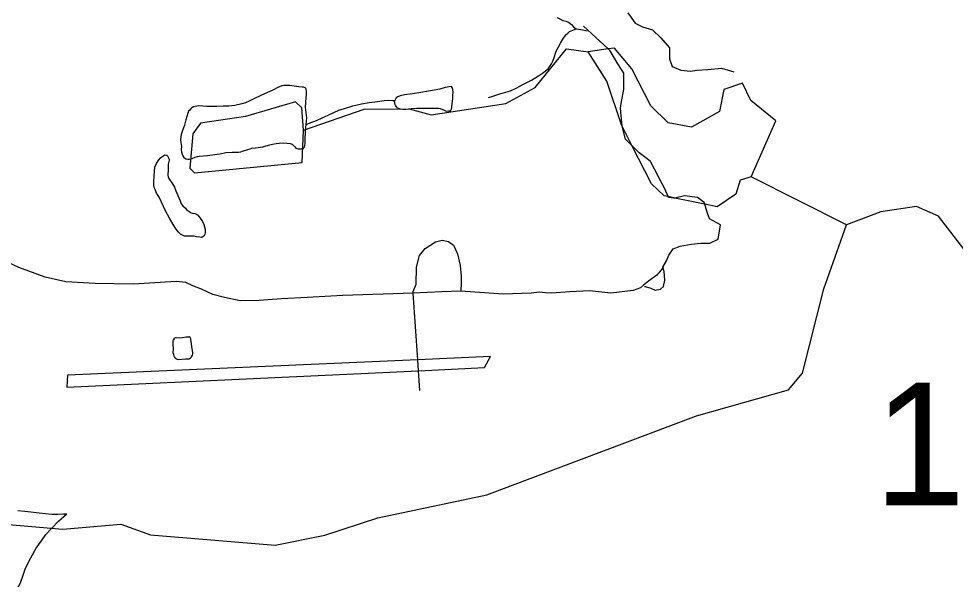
# Model space of a CAD drawing. Extents: x 2001466 to 31450019, y -30647475 to 847247.
# Drawn here: x 2186797 to 2191802, y 748208 to 751202 of the extents above; entities that cross this region are included whole.
import ezdxf

# ---------------------------------------------------------------- set-up
doc = ezdxf.new("R2010")
doc.units = 0
for name, color, linetype in [('Exist Aviation Commercial or Municipal Perimeter Paved', 7, 'Continuous'), ('Exist Hydrographic Creek Single Shore', 7, 'Continuous'), ('Exist Hydrographic Misc Water Feature', 7, 'Continuous'), ('Exist Road Non-System Type 51', 7, 'Continuous'), ('Exist Road Secondary Structure Standard Bridge Number Label', 7, 'Continuous')]:
    doc.layers.add(name, color=color, linetype=linetype)

msp = doc.modelspace()

# ---------------------------------------------------------------- linework, layer by layer
at = {"layer": 'Exist Aviation Commercial or Municipal Perimeter Paved'}
for points in [[(2188934.2, 749321.7), (2189287.1, 749338.3), (2189319.1, 749397.8), (2188930.1, 749380.5)], [(2188930.1, 749380.5), (2187058.2, 749297.1), (2187053.6, 749233), (2188934.2, 749321.7)]]:
    msp.add_lwpolyline(points, dxfattribs=at)
at = {"layer": 'Exist Hydrographic Creek Single Shore'}
for points in [[(2193585.9, 748993.3), (2193477.8, 749034.8), (2193401.9, 749108.5), (2193201.8, 749142.2), (2193067.9, 749272.8), (2192625.8, 749304.9), (2192441.9, 749387.4), (2192308, 749518.1), (2192206.9, 749716.9), (2192105.8, 749817.4), (2191896.9, 749907), (2191711.9, 750147), (2191595.8, 750198.5), (2191403.9, 750169.7), (2191221, 750101.3)], [(2185401.6, 748622.4), (2185541.9, 748521.8), (2185800, 748565.7), (2186076, 748501), (2186576, 748513.7), (2187033.8, 748474.8), (2187342, 748501.3), (2187501, 748445.5), (2188167, 748389.3), (2188433.9, 748442.8), (2188715.9, 748535.5), (2189298.9, 748658), (2190419.9, 749081.1), (2190911, 749218.6), (2190985, 749309), (2191099, 749759.4), (2191221, 750101.3)]]:
    msp.add_lwpolyline(points, dxfattribs=at)
at = {"layer": 'Exist Hydrographic Misc Water Feature'}
for p, q in [((2189946.7, 751040.2), (2189840, 751025.1)), ((2190073.7, 750524.7), (2190021.6, 750627.2)), ((2191221, 750101.3), (2190710.8, 750357.8)), ((2190302.8, 750244.1), (2190267, 750251.5)), ((2190463.6, 750210.9), (2190302.8, 750244.1))]:
    msp.add_line(p, q, dxfattribs=at)
for points in [[(2189674.7, 751208.7), (2189688.2, 751201), (2189704.9, 751192.8), (2189720.9, 751189.2), (2189734.6, 751183), (2189750.6, 751171.3), (2189762.5, 751159.4), (2189777, 751147.4)], [(2189307.7, 750780.3), (2189331.5, 750788.4), (2189357.5, 750796.6), (2189373.5, 750802.8), (2189399.5, 750809), (2189425.2, 750817.3), (2189455.1, 750831.4), (2189495.1, 750851.7), (2189536.9, 750873.8), (2189574.6, 750896.1), (2189596.6, 750910.2), (2189626.5, 750934.5), (2189644, 750960.6), (2189649.9, 750970.7), (2189656.1, 750988.9), (2189669.4, 751029), (2189679.6, 751049), (2189691.7, 751071.1), (2189705.3, 751093), (2189721.3, 751115.3), (2189730.9, 751125.2), (2189740.7, 751133.4), (2189759, 751141.2), (2189777, 751147.4)], [(2189777, 751147.4), (2189801.2, 751143.8), (2189835.1, 751137.8)], [(2188318.9, 750606.9), (2188642.9, 750718.4), (2188884, 750720), (2189000.9, 750688), (2189401, 750748.8), (2189557.8, 750834.1), (2189723.9, 751040.6), (2189840, 751025.1)], [(2190541.9, 750705.7), (2190393, 750623.4), (2190267.9, 750645.6), (2190175.9, 750736.2), (2190073.9, 750935), (2189981.9, 751045.1), (2189946.7, 751040.2)], [(2190021.6, 750627.2), (2190018, 750634.4), (2189940.9, 750868.8), (2189840, 751025.1)], [(2188332.6, 750637.5), (2188336.7, 750671.8), (2188330.2, 750729.6), (2188333.9, 750781.7), (2188335.7, 750793.6), (2188335.7, 750805.8), (2188335.7, 750811.5), (2188335.5, 750815.6), (2188333.5, 750825.6), (2188331.6, 750829.6), (2188327.5, 750833.4), (2188319.3, 750835.5), (2188311.7, 750835.4), (2188293.3, 750837.4), (2188269.3, 750841), (2188243.7, 750844.9), (2188223.1, 750844.7), (2188213.3, 750844.6), (2188203.3, 750842.9), (2188181.5, 750834.4), (2188155.9, 750820.4), (2188127.4, 750808.1), (2188091.9, 750791.9), (2188054.2, 750773.8), (2188032.5, 750763.6), (2188009.9, 750753.2), (2187990.2, 750747.3), (2187952.3, 750739.2), (2187920.5, 750734.7), (2187890.4, 750734.4), (2187856.3, 750732.2), (2187824.5, 750732.2), (2187800.5, 750733.8), (2187780.6, 750733.9), (2187758.3, 750735.7), (2187740.7, 750733.5), (2187730.4, 750731.4), (2187722.2, 750725.3), (2187714.4, 750719.2), (2187710.9, 750713.2), (2187704.8, 750707.3), (2187700.7, 750697.4), (2187691, 750661), (2187683, 750633), (2187673.2, 750604.9), (2187665.4, 750583), (2187663.8, 750571.1), (2187661.5, 750555.2), (2187664, 750541), (2187666.2, 750519.2), (2187666, 750503), (2187666.4, 750489.1)], [(2189115.7, 750758.9), (2189117.6, 750776.9), (2189117.2, 750793.2), (2189119.4, 750809.1), (2189117.6, 750823.2), (2189113.3, 750835.2), (2189109.2, 750839), (2189097.3, 750838.8), (2189077, 750835), (2189047.5, 750826.4), (2188997.4, 750816.1), (2188935.3, 750805.7), (2188889.6, 750799.6), (2188858, 750795.1), (2188835.6, 750789.1), (2188824, 750784.8), (2188813.5, 750779), (2188807.8, 750764.9)], [(2190710.8, 750357.8), (2190842.9, 750656.9), (2190709, 750764.5), (2190665.9, 750857.3), (2190565.9, 750823.2), (2190541.9, 750705.7)], [(2188318.9, 750606.9), (2188309.9, 750725.2), (2188275.8, 750758.7), (2188009.9, 750678.9), (2187769, 750644.4), (2187726.9, 750586.2), (2187712, 750402.9), (2187737, 750379.3), (2188311.9, 750433.2), (2188318.9, 750606.9)], [(2188332.6, 750637.5), (2188355, 750645.9), (2188388.4, 750657.9), (2188418.8, 750672.4), (2188450.6, 750686.2), (2188484.2, 750702.6), (2188508, 750712.9), (2188538.1, 750722.9), (2188582.2, 750737.3), (2188629.8, 750747.6), (2188670, 750754.1), (2188714, 750760.4), (2188749.9, 750764.3), (2188775.8, 750766.9), (2188795.9, 750764.7), (2188807.8, 750764.9)], [(2188807.8, 750764.9), (2188803.9, 750759), (2188805.9, 750753), (2188808, 750742.9), (2188810, 750737), (2188814.1, 750731.1), (2188818, 750726.8), (2188826.4, 750723.2), (2188836.3, 750721.3), (2188850.4, 750719.1), (2188866, 750719.2), (2188894.1, 750721.5), (2188922.2, 750723.7), (2188958.3, 750723.9), (2188993.9, 750724.2), (2189028, 750724.3), (2189039.9, 750724.5), (2189049.9, 750722.6), (2189070.2, 750712.6), (2189081.9, 750708.9), (2189094.2, 750709.1), (2189100.2, 750709), (2189104.5, 750710.7), (2189105.9, 750715), (2189110, 750718.8), (2189111.8, 750727.1), (2189114.1, 750751.1), (2189115.7, 750758.9)], [(2188298, 750507.3), (2188311.5, 750507.6), (2188317.9, 750509.5), (2188321.8, 750513.4), (2188323.8, 750517.6), (2188325.5, 750525.4), (2188327.7, 750535.6), (2188327.5, 750565.7), (2188331, 750621.6), (2188332.6, 750637.5)], [(2187666.4, 750489.1), (2187670.1, 750479.2), (2187674, 750469.3), (2187680.4, 750461), (2187684.5, 750457.2), (2187690.6, 750453.5), (2187700.5, 750451.6), (2187706.4, 750451.5), (2187710.5, 750451.2), (2187724.5, 750455.6), (2187740.5, 750461.7), (2187752.1, 750465.7), (2187762.2, 750467.8), (2187806.3, 750472.1), (2187858.4, 750478.4), (2187873.9, 750480.5), (2187904.3, 750486.8), (2187937.9, 750489.1), (2187972, 750489.2), (2187983.9, 750491.5), (2187993.7, 750495.2), (2188021.8, 750503.5), (2188034.1, 750507.4), (2188043.7, 750509.6), (2188062, 750511.7), (2188075.9, 750514.1), (2188101.8, 750518.3), (2188119.8, 750522), (2188139.5, 750528.4), (2188153.8, 750532.3), (2188173.7, 750534.6), (2188189.7, 750536.6), (2188211.9, 750539), (2188229.7, 750537.1), (2188247.8, 750535.2), (2188257.6, 750531.2), (2188263.8, 750527.1), (2188267.9, 750523.2), (2188272, 750517.3), (2188277.7, 750511.1), (2188283.8, 750509.4), (2188289.8, 750507.3), (2188298, 750507.3)], [(2190267, 750251.5), (2190246, 750255.8), (2190177.9, 750319.5), (2190073.7, 750524.7)], [(2187723.2, 750039.6), (2187697.2, 750039.5), (2187683, 750041.2), (2187669.3, 750047.4), (2187660.9, 750051), (2187651.3, 750061), (2187639, 750077.1), (2187623, 750103), (2187602.7, 750137), (2187582.4, 750176.5), (2187559.8, 750222.5), (2187548.1, 750248.2), (2187533.8, 750270.2), (2187525.8, 750290.1), (2187521.5, 750300.1), (2187519.6, 750312.1), (2187519.2, 750328), (2187521.1, 750364.3), (2187522.9, 750386.3), (2187524.9, 750408.3), (2187532.9, 750428.2), (2187546.5, 750448.4), (2187554.5, 750458.2), (2187562.3, 750464.3), (2187572.3, 750470.5), (2187576, 750472.4), (2187580.1, 750474.6), (2187584, 750472.4), (2187587.9, 750472.6), (2187592.4, 750468.7), (2187598.4, 750458.4), (2187600.4, 750452.5), (2187600.6, 750446.7), (2187596.5, 750424.6), (2187596.5, 750396.7), (2187594.9, 750366.5), (2187595.5, 750356.7), (2187599.2, 750348.8), (2187619.3, 750319), (2187629.3, 750302.8), (2187637.5, 750283), (2187653.7, 750245.2), (2187660.1, 750229.3), (2187665.8, 750213), (2187674.4, 750203.1), (2187688.2, 750189.3), (2187696.4, 750179.6), (2187706.4, 750173.6), (2187714.4, 750167.5), (2187724.3, 750163.6), (2187738.4, 750161.8), (2187746.4, 750157.8), (2187752.4, 750153.7), (2187762.4, 750142), (2187778.8, 750118), (2187786.8, 750102.2), (2187790.7, 750090.3), (2187793, 750078.2), (2187793, 750068), (2187793, 750059.9), (2187791.3, 750050), (2187787.4, 750042.1), (2187783.3, 750037.8), (2187774.9, 750033.8), (2187765.3, 750034.1), (2187747.2, 750037.6), (2187735.1, 750039.8), (2187723.2, 750039.6)], [(2190710.8, 750357.8), (2190653, 750339.3), (2190628.8, 750264.3), (2190529, 750197.5), (2190463.6, 750210.9)], [(2187673, 749497.6), (2187656.8, 749495.5), (2187638.8, 749497), (2187635.1, 749497.2), (2187626.7, 749493.2), (2187625.4, 749487.3), (2187621.3, 749483.1), (2187621.1, 749477), (2187621.3, 749463.2), (2187621.7, 749437.2), (2187621.5, 749418.9), (2187623.8, 749409.2), (2187625.6, 749399.2), (2187629.5, 749395.4), (2187631.8, 749391), (2187635.7, 749389.2), (2187639.8, 749385.3), (2187645.7, 749383.2), (2187653.5, 749381.2), (2187669.7, 749383.2), (2187688, 749385.8), (2187707.4, 749385.7), (2187715.6, 749389.7), (2187721.4, 749395.7), (2187725.7, 749404), (2187727.5, 749411.8), (2187727.7, 749417.9), (2187723, 749451.8), (2187718.9, 749477.6), (2187716.9, 749485.7), (2187717.1, 749491.7), (2187715, 749495.7), (2187712.8, 749499.7), (2187708.9, 749501.9), (2187705, 749501.6), (2187692.7, 749501.5), (2187673, 749497.6)], [(2186705.1, 748029.3), (2186711.5, 748049.5), (2186721.1, 748071.2), (2186740.8, 748095.4), (2186764.6, 748123.8), (2186796.2, 748167.7), (2186808.3, 748193.9), (2186820, 748224.1), (2186833.9, 748266.3), (2186861.4, 748322.1), (2186890.9, 748374.4), (2186918.6, 748412.5), (2186942.6, 748446.6), (2186972.1, 748479), (2187009.9, 748517.1), (2187053.5, 748557.5)], [(2186791.9, 748575.6), (2186829.6, 748572), (2186861.6, 748568.3), (2186905.7, 748562.5), (2186939.9, 748558.5), (2186973.8, 748555), (2186993.7, 748555.2), (2187005.6, 748555.1), (2187035.7, 748557.4), (2187043.9, 748557.4), (2187053.5, 748557.5)]]:
    msp.add_lwpolyline(points, dxfattribs=at)
at = {"layer": 'Exist Road Non-System Type 51'}
for p, q in [((2189946.7, 751040.2), (2189815.7, 751162.8)), ((2188930.1, 749380.5), (2188905.5, 749736.7)), ((2188934.2, 749321.7), (2188930.1, 749380.5)), ((2188941.5, 749215.9), (2188934.2, 749321.7))]:
    msp.add_line(p, q, dxfattribs=at)
for points in [[(2190051.5, 751234.2), (2190091.1, 751178.1), (2190130.6, 751158.3), (2190183.3, 751141.8), (2190229.5, 751099), (2190275.6, 751046.2), (2190275.6, 750986.9), (2190288.8, 750947.3), (2190334.9, 750927.5), (2190387.7, 750920.9), (2190420.6, 750927.5), (2190479.9, 750930.8), (2190552.4, 750937.4), (2190618.4, 750917.6)], [(2189999.6, 750961.6), (2189957.5, 751030), (2189946.7, 751040.2)], [(2190019, 750759.3), (2190030.8, 750824), (2190030.8, 750911), (2189999.6, 750961.6)], [(2190021.6, 750627.2), (2190012.5, 750723.3), (2190019, 750759.3)], [(2190073.7, 750524.7), (2190039.9, 750558.4), (2190021.6, 750627.2)], [(2190155, 750453), (2190113.2, 750485.2), (2190073.7, 750524.7)], [(2190236.3, 750319.6), (2190172.7, 750439.4), (2190155, 750453)], [(2190267, 750251.5), (2190250.5, 750292.9), (2190236.3, 750319.6)], [(2190302.8, 750244.1), (2190296.2, 750242.5), (2190268.8, 750247.1), (2190267, 750251.5)], [(2190463.6, 750210.9), (2190461, 750219.7), (2190424.4, 750247.1), (2190355.7, 750256.3), (2190302.8, 750244.1)], [(2188905.5, 749736.7), (2188528.9, 749723.2), (2188338.7, 749713.1), (2188200.6, 749705.9), (2188082.4, 749696.3), (2187980.4, 749694.4), (2187896.8, 749712.1), (2187835.1, 749729.4), (2187773.7, 749756.7), (2187728.1, 749775.6), (2187690.5, 749792.4), (2187638.6, 749797.4), (2187410.4, 749784.1), (2187206.5, 749788.3), (2187048.7, 749795.5), (2186939.2, 749821.8), (2186798.3, 749872.7), (2186693.3, 749920.8), (2186602.6, 749982.7), (2186535.6, 750032), (2186484.9, 750093.1), (2186456.1, 750153.6), (2186433, 750194.1)], [(2190239.9, 749874.2), (2190259.6, 749908.3), (2190271.1, 749938.1), (2190293.9, 749972.4), (2190332.8, 749986.2), (2190390, 749997.6), (2190442.7, 750002.2), (2190490.7, 750002.2), (2190534.2, 750025.1), (2190547.9, 750100.6), (2190488.4, 750132.7), (2190474.7, 750173.9), (2190463.6, 750210.9)], [(2188905.5, 749736.7), (2188904.9, 749744.7), (2188920.9, 749783.6), (2188923.2, 749875.1), (2188939.2, 749936.9), (2188969, 749973.6), (2189023.9, 750010.2), (2189060.5, 750019.4), (2189094.8, 750012.5), (2189120, 749991.9), (2189142.9, 749946.1), (2189156.6, 749884.3), (2189161.2, 749827.1), (2189161.2, 749790.4), (2189160.1, 749745.7)], [(2190239.9, 749874.2), (2190234.4, 749864.8), (2190207, 749832.8), (2190163.5, 749800.7), (2190136.4, 749777.9), (2190120, 749764.1), (2190081.1, 749750.4), (2189962.1, 749736.6), (2189847.1, 749748.1), (2189743, 749742.3), (2189644.9, 749736.3), (2189612.9, 749736.9), (2189581, 749741.6), (2189536.5, 749736.6), (2189385.5, 749729.8), (2189160.1, 749745.7)], [(2190141.5, 749771.7), (2190145.2, 749771), (2190174.9, 749761.8), (2190197.8, 749752.7), (2190227.6, 749757.2), (2190243.6, 749771), (2190250.5, 749805.3), (2190245.9, 749851.1), (2190239.9, 749874.2)], [(2189160.1, 749745.7), (2189059.1, 749742.3), (2188905.5, 749736.7)]]:
    msp.add_lwpolyline(points, dxfattribs=at)

# ---------------------------------------------------------------- texts
at = {"layer": 'Exist Road Secondary Structure Standard Bridge Number Label'}
msp.add_text('158', height=656.17, dxfattribs=at).set_placement((2191367.5, 748602.2))

doc.saveas('drawing.dxf')
